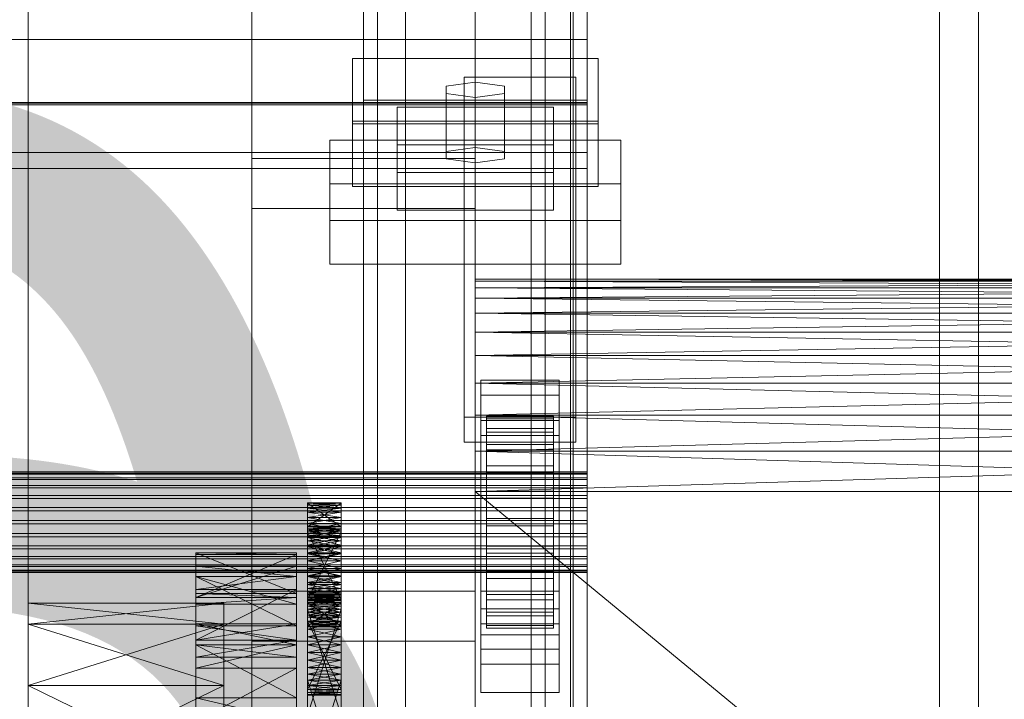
# Model space of a CAD drawing. Header units: millimetres. Extents: x -2233 to 61924, y -68080 to 6847.
# Tile 360 of 656: x 1398 to 1575, y -34294 to -34172. Entities that reach past the tile are written whole.
import ezdxf

# ---------------------------------------------------------------- set-up
doc = ezdxf.new("R2010")
doc.units = ezdxf.units.MM
for name, color, linetype, lineweight in [('COTAS_O', 1, 'Continuous', 0), ('COTAS_P', 1, 'Continuous', 0), ('frontal_C03', 7, 'Continuous', 0), ('frontal_secador', 7, 'Continuous', 0)]:
    doc.layers.add(name, color=color, linetype=linetype, lineweight=lineweight)
doc.dimstyles.new('R19_100', dxfattribs={"dimtxt": 250, "dimasz": 150, "dimexe": 150, "dimexo": 80, "dimgap": 100, "dimtad": 1, "dimtih": 1, "dimtoh": 1, "dimdsep": 46, "dimcen": 0.09, "dimadec": 0, "dimazin": 0, "dimtfac": 1, "dimtdec": 4, "dimtofl": 0, "dimtmove": 0, "dimatfit": 3, "dimfxl": 1, "dimtolj": 1, "dimtzin": 0, "dimarcsym": 0})

# ---------------------------------------------------------------- blocks, each defined once
blk = doc.blocks.new('DIM_R28_48')
at = {"layer": 'COTAS_P'}
for p, q in [((-1750, -34600), (-1600, -34555)), ((2600, -34600), (2450, -34555)), ((-1750, -35500), (-1750, -34600)), ((-1750, -34600), (2600, -34600)), ((-1750, -34600), (-1600, -34645)), ((2600, -34600), (2450, -34645)), ((2600, -35500), (2600, -34600))]:
    blk.add_line(p, q, dxfattribs=at)
blk.add_text('4350 P', height=250, dxfattribs=at).set_placement((425, -34500))
blk = doc.blocks.new('DIM_R28_50')
at = {"layer": 'COTAS_P'}
for p, q in [((1705.78, -34504.95), (1551.9, -34475.9)), ((-194.22, -34704.95), (1705.78, -34504.95)), ((1705.78, -34504.95), (1561.32, -34565.4)), ((1800, -35400), (1705.78, -34504.95)), ((-194.22, -34704.95), (-49.75, -34644.49)), ((-100, -35600), (-194.22, -34704.95)), ((-194.22, -34704.95), (-40.33, -34734))]:
    blk.add_line(p, q, dxfattribs=at)
blk.add_text('1910.5 P', height=250, rotation=6.009, dxfattribs=at).set_placement((745.32, -34505.49))
blk = doc.blocks.new('DIM_R28_52')
at = {"layer": 'COTAS_O'}
for p, q in [((-1725, -33700), (-1575, -33655)), ((1725, -33700), (1575, -33655)), ((-1725, -34400), (-1725, -33700)), ((-1725, -33700), (1725, -33700)), ((-1725, -33700), (-1575, -33745)), ((1725, -33700), (1575, -33745)), ((1725, -34400), (1725, -33700))]:
    blk.add_line(p, q, dxfattribs=at)
blk.add_text('3450 O', height=250, dxfattribs=at).set_placement((0, -33600))

msp = doc.modelspace()

# ---------------------------------------------------------------- linework, layer by layer
at = {"layer": 'frontal_C03'}
for p, q in [((1500, -32314.944), (1500, -34875.113)), ((1500, -34879.011), (1500, -32318.841)), ((1490, -35975), (1490, -32996.942)), ((1497, -35975), (1497, -32996.942)), ((1563, -35975), (1563, -32996.942)), ((1570, -35975), (1570, -32996.942)), ((1490, -35975), (1490, -33266.434)), ((1497, -35975), (1497, -33266.434)), ((1563, -35975), (1563, -33266.434)), ((1570, -35975), (1570, -33266.434)), ((1490, -35975), (1490, -33805.417)), ((1497, -35975), (1497, -33805.417)), ((1563, -35975), (1563, -33805.417)), ((1570, -35975), (1570, -33805.417)), ((1467.5, -34418.43), (1467.5, -33823.47)), ((1492.5, -33823.47), (1492.5, -34418.43)), ((1467.5, -34444.787), (1467.5, -33849.827)), ((1492.5, -34444.787), (1492.5, -33849.827)), ((1460, -34186.478), (1460, -33916.987)), ((1500, -34186.478), (1500, -33916.987)), ((1440, -34274.308), (1440, -33927.401)), ((1480, -33927.401), (1480, -34274.308)), ((1440, -33936.384), (1440, -34283.291)), ((1480, -34283.291), (1480, -33936.384)), ((1460, -34356.142), (1460, -34086.651)), ((1500, -34086.651), (1500, -34356.142)), ((1462.5, -34428.24), (1462.5, -34102.771)), ((1497.5, -34102.771), (1497.5, -34428.24)), ((1462.5, -34434.977), (1462.5, -34109.509)), ((1497.5, -34434.977), (1497.5, -34109.509)), ((1460, -34395.121), (1460, -34125.629)), ((1500, -34395.121), (1500, -34125.629)), ((1460, -34137.755), (1460, -34186.478)), ((1460, -34407.247), (1460, -34137.755)), ((1500, -34186.478), (1500, -34137.755)), ((1500, -34137.755), (1500, -34407.247)), ((1500, -34152.753), (1500, -34186.859)), ((1500, -34195.842), (1500, -34161.736)), ((-1500, -34175.611), (1500, -34175.611)), ((1500, -34175.611), (1500, -34187.019)), ((1500, -34175.611), (1500, -34187.304)), ((1458, -34190.227), (1458, -34178.998)), ((1458, -34178.998), (1502, -34178.998)), ((1458, -34190.692), (1458, -34178.998)), ((1502, -34178.998), (1502, -34190.227)), ((1502, -34178.998), (1502, -34190.692)), ((1478, -34186.858), (1478, -34182.367)), ((1478, -34182.367), (1498, -34182.367)), ((1478, -34243.173), (1478, -34182.367)), ((1498, -34182.367), (1498, -34186.858)), ((1498, -34182.367), (1498, -34243.173)), ((1480, -34183.265), (1474.804, -34183.939)), ((1474.804, -34183.939), (1474.804, -34185.286)), ((1474.804, -34195.632), (1474.804, -34183.939)), ((1485.196, -34183.939), (1480, -34183.265)), ((1480, -34194.959), (1480, -34183.265)), ((1485.196, -34185.286), (1485.196, -34183.939)), ((1485.196, -34195.632), (1485.196, -34183.939)), ((1460, -34186.478), (1500, -34186.478)), ((1460, -34455.97), (1460, -34186.478)), ((1474.804, -34185.286), (1480, -34185.96)), ((1474.804, -34196.98), (1474.804, -34185.286)), ((1480, -34185.96), (1485.196, -34185.286)), ((1480, -34185.96), (1480, -34197.653)), ((1485.196, -34196.98), (1485.196, -34185.286)), ((1500, -34455.97), (1500, -34186.478)), ((1500, -34186.859), (-1500, -34186.859)), ((1500, -34187.019), (-1500, -34187.019)), ((1500, -34187.304), (-1500, -34187.304)), ((1466, -34194.428), (1466, -34187.691)), ((1466, -34187.691), (1494, -34187.691)), ((1466, -34199.384), (1466, -34187.691)), ((1498, -34186.858), (1478, -34186.858)), ((1478, -34186.858), (1478, -34247.664)), ((1494, -34187.691), (1494, -34194.428)), ((1494, -34187.691), (1494, -34199.384)), ((1498, -34247.664), (1498, -34186.858)), ((1500, -34195.842), (1500, -34186.859)), ((1500, -34198.712), (1500, -34187.019)), ((1500, -34198.712), (1500, -34187.304)), ((1502, -34190.227), (1458, -34190.227)), ((1458, -34190.227), (1458, -34201.92)), ((1502, -34190.692), (1458, -34190.692)), ((1458, -34190.692), (1458, -34201.92)), ((1502, -34201.92), (1502, -34190.227)), ((1502, -34201.92), (1502, -34190.692)), ((1454, -34207.99), (1454, -34193.617)), ((1454, -34193.617), (1506, -34193.617)), ((1454, -34201.413), (1454, -34193.617)), ((1494, -34194.428), (1466, -34194.428)), ((1466, -34194.428), (1466, -34206.121)), ((1474.804, -34195.632), (1480, -34194.959)), ((1480, -34194.959), (1485.196, -34195.632)), ((1494, -34206.121), (1494, -34194.428)), ((1506, -34193.617), (1506, -34207.99)), ((1506, -34193.617), (1506, -34201.413)), ((-1500, -34195.842), (1500, -34195.842)), ((1440, -34205.876), (1440, -34196.893)), ((1440, -34196.893), (1480, -34196.893)), ((1440, -34543.799), (1440, -34196.893)), ((1474.804, -34196.98), (1474.804, -34195.632)), ((1480, -34197.653), (1474.804, -34196.98)), ((1480, -34196.893), (1480, -34205.876)), ((1480, -34196.893), (1480, -34543.799)), ((1485.196, -34196.98), (1480, -34197.653)), ((1485.196, -34195.632), (1485.196, -34196.98)), ((-1500, -34198.712), (1500, -34198.712)), ((1494, -34199.384), (1466, -34199.384)), ((1466, -34199.384), (1466, -34206.121)), ((1494, -34206.121), (1494, -34199.384)), ((1506, -34201.413), (1454, -34201.413)), ((1454, -34201.413), (1454, -34215.786)), ((1458, -34201.92), (1502, -34201.92)), ((1506, -34215.786), (1506, -34201.413)), ((1480, -34205.876), (1440, -34205.876)), ((1440, -34205.876), (1440, -34552.782)), ((1480, -34552.782), (1480, -34205.876)), ((1466, -34206.121), (1494, -34206.121)), ((1506, -34207.99), (1454, -34207.99)), ((1454, -34207.99), (1454, -34215.786)), ((1506, -34215.786), (1506, -34207.99)), ((1454, -34215.786), (1506, -34215.786)), ((1481, -34239.275), (1481, -34236.58)), ((1481, -34236.58), (1495, -34236.58)), ((1481, -34277.507), (1481, -34236.58)), ((1495, -34236.58), (1495, -34239.275)), ((1495, -34236.58), (1495, -34277.507)), ((1495, -34239.275), (1481, -34239.275)), ((1481, -34239.275), (1481, -34280.202)), ((1495, -34280.202), (1495, -34239.275)), ((1498, -34243.173), (1478, -34243.173)), ((1478, -34243.173), (1478, -34247.664)), ((1481, -34246.461), (1481, -34243.767)), ((1481, -34243.767), (1495, -34243.767)), ((1481, -34284.694), (1481, -34243.767)), ((1482, -34252.99), (1482, -34242.996)), ((1482, -34242.996), (1482, -34243.817)), ((1482, -34242.996), (1494, -34242.996)), ((1482, -34243.47), (1482, -34242.996)), ((1482, -34253.214), (1482, -34243.47)), ((1482, -34243.47), (1494, -34243.47)), ((1482, -34245.205), (1482, -34243.47)), ((1482, -34253.379), (1482, -34243.817)), ((1482, -34243.817), (1482, -34245.875)), ((1482, -34243.817), (1494, -34243.817)), ((1494, -34243.817), (1494, -34242.996)), ((1494, -34242.996), (1494, -34252.99)), ((1494, -34242.996), (1494, -34243.47)), ((1494, -34243.47), (1494, -34253.214)), ((1494, -34243.47), (1494, -34245.205)), ((1494, -34245.875), (1494, -34243.817)), ((1494, -34243.817), (1494, -34253.379)), ((1495, -34243.767), (1495, -34246.461)), ((1495, -34243.767), (1495, -34284.694)), ((1498, -34247.664), (1498, -34243.173)), ((1482, -34254.036), (1482, -34245.205)), ((1482, -34245.205), (1494, -34245.205)), ((1482, -34248.084), (1482, -34245.205)), ((1482, -34254.354), (1482, -34245.875)), ((1482, -34245.875), (1482, -34249.032)), ((1482, -34245.875), (1494, -34245.875)), ((1494, -34245.205), (1494, -34254.036)), ((1494, -34245.205), (1494, -34248.084)), ((1494, -34249.032), (1494, -34245.875)), ((1494, -34245.875), (1494, -34254.354)), ((1478, -34247.664), (1498, -34247.664)), ((1495, -34246.461), (1481, -34246.461)), ((1481, -34246.461), (1481, -34287.389)), ((1482, -34255.4), (1482, -34248.084)), ((1482, -34248.084), (1494, -34248.084)), ((1482, -34251.91), (1482, -34248.084)), ((1494, -34248.084), (1494, -34255.4)), ((1494, -34248.084), (1494, -34251.91)), ((1495, -34287.389), (1495, -34246.461)), ((1482, -34255.849), (1482, -34249.032)), ((1482, -34249.032), (1482, -34253.071)), ((1482, -34249.032), (1494, -34249.032)), ((1494, -34253.071), (1494, -34249.032)), ((1494, -34249.032), (1494, -34255.849)), ((-1500, -34252.99), (1500, -34252.99)), ((-1500, -34253.214), (1500, -34253.214)), ((-1500, -34253.379), (1500, -34253.379)), ((1482, -34257.212), (1482, -34251.91)), ((1482, -34251.91), (1494, -34251.91)), ((1482, -34256.422), (1482, -34251.91)), ((1482, -34253.379), (1482, -34252.99)), ((1494, -34252.99), (1482, -34252.99)), ((1482, -34252.99), (1482, -34253.214)), ((1482, -34257.762), (1482, -34253.071)), ((1482, -34253.071), (1482, -34257.717)), ((1482, -34253.071), (1494, -34253.071)), ((1494, -34253.214), (1482, -34253.214)), ((1482, -34253.214), (1482, -34254.036)), ((1482, -34254.354), (1482, -34253.379)), ((1494, -34253.379), (1482, -34253.379)), ((1494, -34251.91), (1494, -34257.212)), ((1494, -34251.91), (1494, -34256.422)), ((1494, -34252.99), (1494, -34253.379)), ((1494, -34253.214), (1494, -34252.99)), ((1494, -34257.717), (1494, -34253.071)), ((1494, -34253.071), (1494, -34257.762)), ((1494, -34254.036), (1494, -34253.214)), ((1494, -34253.379), (1494, -34254.354)), ((1500, -34253.379), (1500, -34252.99)), ((1500, -34252.99), (1500, -34253.214)), ((1500, -34253.214), (1500, -34254.036)), ((1500, -34254.354), (1500, -34253.379)), ((-1500, -34254.036), (1500, -34254.036)), ((-1500, -34254.354), (1500, -34254.354)), ((1494, -34254.036), (1482, -34254.036)), ((1482, -34254.036), (1482, -34255.4)), ((1482, -34255.849), (1482, -34254.354)), ((1494, -34254.354), (1482, -34254.354)), ((1494, -34255.4), (1494, -34254.036)), ((1494, -34254.354), (1494, -34255.849)), ((1500, -34254.036), (1500, -34255.4)), ((1500, -34255.849), (1500, -34254.354)), ((-1500, -34255.4), (1500, -34255.4)), ((-1500, -34255.849), (1500, -34255.849)), ((1494, -34255.4), (1482, -34255.4)), ((1482, -34255.4), (1482, -34257.212)), ((1482, -34257.762), (1482, -34255.849)), ((1494, -34255.849), (1482, -34255.849)), ((1482, -34259.35), (1482, -34256.422)), ((1482, -34256.422), (1494, -34256.422)), ((1482, -34261.314), (1482, -34256.422)), ((1494, -34257.212), (1494, -34255.4)), ((1494, -34255.849), (1494, -34257.762)), ((1494, -34256.422), (1494, -34259.35)), ((1494, -34256.422), (1494, -34261.314)), ((1500, -34255.4), (1500, -34257.212)), ((1500, -34257.762), (1500, -34255.849)), ((-1500, -34257.212), (1500, -34257.212)), ((-1500, -34257.762), (1500, -34257.762)), ((1494, -34257.212), (1482, -34257.212)), ((1482, -34257.212), (1482, -34259.35)), ((1482, -34257.717), (1482, -34259.963)), ((1494, -34257.717), (1482, -34257.717)), ((1482, -34257.717), (1482, -34262.655)), ((1482, -34259.963), (1482, -34257.762)), ((1494, -34257.762), (1482, -34257.762)), ((1494, -34259.35), (1494, -34257.212)), ((1494, -34259.963), (1494, -34257.717)), ((1494, -34262.655), (1494, -34257.717)), ((1494, -34257.762), (1494, -34259.963)), ((1500, -34257.212), (1500, -34259.35)), ((1500, -34259.963), (1500, -34257.762)), ((-1500, -34259.35), (1500, -34259.35)), ((1500, -34259.963), (-1500, -34259.963)), ((1494, -34259.35), (1482, -34259.35)), ((1482, -34259.35), (1482, -34261.667)), ((1482, -34259.963), (1494, -34259.963)), ((1482, -34262.302), (1482, -34259.963)), ((1494, -34261.667), (1494, -34259.35)), ((1494, -34259.963), (1494, -34262.302)), ((1500, -34259.35), (1500, -34261.667)), ((1500, -34262.302), (1500, -34259.963)), ((-1500, -34261.667), (1500, -34261.667)), ((1482, -34261.667), (1482, -34261.314)), ((1482, -34261.314), (1494, -34261.314)), ((1482, -34266.251), (1482, -34261.314)), ((1494, -34261.667), (1482, -34261.667)), ((1482, -34261.667), (1482, -34264.006)), ((1494, -34261.314), (1494, -34261.667)), ((1494, -34261.314), (1494, -34266.251)), ((1494, -34264.006), (1494, -34261.667)), ((1500, -34261.667), (1500, -34264.006)), ((-1500, -34262.302), (1500, -34262.302)), ((-1500, -34264.006), (1500, -34264.006)), ((1482, -34264.619), (1482, -34262.302)), ((1482, -34262.302), (1482, -34262.655)), ((1494, -34262.302), (1482, -34262.302)), ((1482, -34262.655), (1482, -34267.546)), ((1482, -34262.655), (1494, -34262.655)), ((1482, -34264.006), (1482, -34266.251)), ((1494, -34264.006), (1482, -34264.006)), ((1482, -34264.006), (1482, -34266.207)), ((1494, -34262.655), (1494, -34262.302)), ((1494, -34262.302), (1494, -34264.619)), ((1494, -34267.546), (1494, -34262.655)), ((1494, -34266.251), (1494, -34264.006)), ((1494, -34266.207), (1494, -34264.006)), ((1500, -34264.619), (1500, -34262.302)), ((1500, -34264.006), (1500, -34266.207)), ((-1500, -34264.619), (1500, -34264.619)), ((1482, -34266.757), (1482, -34264.619)), ((1482, -34264.619), (1482, -34267.546)), ((1494, -34264.619), (1482, -34264.619)), ((1494, -34267.546), (1494, -34264.619)), ((1494, -34264.619), (1494, -34266.757)), ((1500, -34266.757), (1500, -34264.619)), ((-1500, -34266.207), (1500, -34266.207)), ((-1500, -34266.757), (1500, -34266.757)), ((1482, -34266.207), (1482, -34270.898)), ((1494, -34266.207), (1482, -34266.207)), ((1482, -34266.207), (1482, -34268.12)), ((1482, -34266.251), (1494, -34266.251)), ((1482, -34270.898), (1482, -34266.251)), ((1482, -34268.569), (1482, -34266.757)), ((1482, -34266.757), (1482, -34272.059)), ((1494, -34266.757), (1482, -34266.757)), ((1482, -34267.546), (1482, -34272.059)), ((1482, -34267.546), (1494, -34267.546)), ((1494, -34270.898), (1494, -34266.207)), ((1494, -34268.12), (1494, -34266.207)), ((1494, -34266.251), (1494, -34270.898)), ((1494, -34272.059), (1494, -34266.757)), ((1494, -34266.757), (1494, -34268.569)), ((1494, -34272.059), (1494, -34267.546)), ((1500, -34266.207), (1500, -34268.12)), ((1500, -34268.569), (1500, -34266.757)), ((-1500, -34268.12), (1500, -34268.12)), ((-1500, -34268.569), (1500, -34268.569)), ((1482, -34268.12), (1482, -34274.937)), ((1494, -34268.12), (1482, -34268.12)), ((1482, -34268.12), (1482, -34269.615)), ((1482, -34269.933), (1482, -34268.569)), ((1482, -34268.569), (1482, -34275.885)), ((1494, -34268.569), (1482, -34268.569)), ((1494, -34274.937), (1494, -34268.12)), ((1494, -34269.615), (1494, -34268.12)), ((1494, -34275.885), (1494, -34268.569)), ((1494, -34268.569), (1494, -34269.933)), ((1500, -34268.12), (1500, -34269.615)), ((1500, -34269.933), (1500, -34268.569)), ((-1500, -34269.615), (1500, -34269.615)), ((-1500, -34269.933), (1500, -34269.933)), ((-1500, -34270.59), (1500, -34270.59)), ((-1500, -34270.754), (1500, -34270.754)), ((-1500, -34270.979), (1500, -34270.979)), ((1482, -34269.615), (1482, -34278.093)), ((1494, -34269.615), (1482, -34269.615)), ((1482, -34269.615), (1482, -34270.59)), ((1482, -34270.754), (1482, -34269.933)), ((1482, -34269.933), (1482, -34278.764)), ((1494, -34269.933), (1482, -34269.933)), ((1482, -34270.59), (1482, -34280.152)), ((1494, -34270.59), (1482, -34270.59)), ((1482, -34270.59), (1482, -34270.979)), ((1482, -34270.979), (1482, -34270.754)), ((1482, -34270.754), (1482, -34280.499)), ((1494, -34270.754), (1482, -34270.754)), ((1482, -34270.898), (1494, -34270.898)), ((1482, -34274.937), (1482, -34270.898)), ((1482, -34270.979), (1482, -34280.973)), ((1494, -34270.979), (1482, -34270.979)), ((1494, -34278.093), (1494, -34269.615)), ((1494, -34270.59), (1494, -34269.615)), ((1494, -34278.764), (1494, -34269.933)), ((1494, -34269.933), (1494, -34270.754)), ((1494, -34280.152), (1494, -34270.59)), ((1494, -34270.979), (1494, -34270.59)), ((1494, -34280.499), (1494, -34270.754)), ((1494, -34270.754), (1494, -34270.979)), ((1494, -34270.898), (1494, -34274.937)), ((1494, -34280.973), (1494, -34270.979)), ((1500, -34269.615), (1500, -34270.59)), ((1500, -34270.754), (1500, -34269.933)), ((1500, -34270.59), (1500, -34270.979)), ((1500, -34270.979), (1500, -34270.754)), ((1482, -34272.059), (1482, -34275.885)), ((1482, -34272.059), (1494, -34272.059)), ((1494, -34275.885), (1494, -34272.059)), ((1480, -34274.308), (1440, -34274.308)), ((1440, -34274.308), (1440, -34283.291)), ((1480, -34283.291), (1480, -34274.308)), ((1481, -34284.69), (1481, -34274.359)), ((1481, -34274.359), (1495, -34274.359)), ((1481, -34282.155), (1481, -34274.359)), ((1495, -34274.359), (1495, -34284.69)), ((1495, -34274.359), (1495, -34282.155)), ((1482, -34274.937), (1494, -34274.937)), ((1482, -34278.093), (1482, -34274.937)), ((1482, -34275.885), (1482, -34278.764)), ((1482, -34275.885), (1494, -34275.885)), ((1494, -34274.937), (1494, -34278.093)), ((1494, -34278.764), (1494, -34275.885)), ((1495, -34277.507), (1481, -34277.507)), ((1481, -34277.507), (1481, -34280.202)), ((1482, -34278.093), (1494, -34278.093)), ((1482, -34280.152), (1482, -34278.093)), ((1494, -34278.093), (1494, -34280.152)), ((1495, -34280.202), (1495, -34277.507)), ((1482, -34278.764), (1482, -34280.499)), ((1482, -34278.764), (1494, -34278.764)), ((1494, -34280.499), (1494, -34278.764)), ((1481, -34280.202), (1495, -34280.202)), ((1482, -34280.152), (1494, -34280.152)), ((1482, -34280.973), (1482, -34280.152)), ((1482, -34280.499), (1482, -34280.973)), ((1482, -34280.499), (1494, -34280.499)), ((1482, -34280.973), (1494, -34280.973)), ((1494, -34280.152), (1494, -34280.973)), ((1494, -34280.973), (1494, -34280.499)), ((1440, -34283.291), (1480, -34283.291)), ((1495, -34282.155), (1481, -34282.155)), ((1481, -34282.155), (1481, -34292.486)), ((1495, -34292.486), (1495, -34282.155)), ((1481, -34284.69), (1481, -34292.486)), ((1495, -34284.694), (1481, -34284.694)), ((1481, -34284.694), (1481, -34287.389)), ((1495, -34292.486), (1495, -34284.69)), ((1495, -34287.389), (1495, -34284.694)), ((1481, -34287.389), (1495, -34287.389)), ((1481, -34292.486), (1495, -34292.486))]:
    msp.add_line(p, q, dxfattribs=at)
at = {"layer": 'frontal_secador'}
for p, q in [((1400, -36000), (1400, -33000)), ((1400, -36000), (1400, -33075)), ((1400, -34600), (1400, -33075)), ((1400, -35940), (1400, -33075)), ((1400, -34650), (1400, -33075)), ((1400, -36000), (1400, -33250)), ((1480, -34218.5), (1480, -34220.02)), ((1480, -34218.88), (1480, -34218.5)), ((1480, -34218.5), (1480, -34224.58)), ((1480, -34221.92), (1480, -34218.5)), ((1480, -34218.5), (1480, -34242.82)), ((1480, -34237.12), (1480, -34218.5)), ((1480, -34218.5), (1480, -34479)), ((1480, -34474.82), (1480, -34218.5)), ((1715, -34218.88), (1480, -34218.5)), ((1715, -34218.5), (1480, -34218.5)), ((1715, -34218.5), (1480, -34218.88)), ((1480, -34220.02), (1480, -34218.88)), ((1480, -34221.92), (1480, -34218.88)), ((1715, -34220.02), (1480, -34218.88)), ((1715, -34218.88), (1480, -34218.88)), ((1715, -34218.88), (1480, -34220.02)), ((1480, -34220.02), (1480, -34224.58)), ((1480, -34221.92), (1480, -34220.02)), ((1715, -34221.92), (1480, -34220.02)), ((1715, -34220.02), (1480, -34220.02)), ((1715, -34220.02), (1480, -34221.92)), ((1480, -34224.58), (1480, -34221.92)), ((1480, -34228), (1480, -34221.92)), ((1480, -34237.12), (1480, -34221.92)), ((1715, -34224.58), (1480, -34221.92)), ((1715, -34221.92), (1480, -34221.92)), ((1715, -34221.92), (1480, -34224.58)), ((1480, -34224.58), (1480, -34232.18)), ((1480, -34228), (1480, -34224.58)), ((1480, -34224.58), (1480, -34242.82)), ((1715, -34228), (1480, -34224.58)), ((1715, -34224.58), (1480, -34224.58)), ((1715, -34224.58), (1480, -34228)), ((1480, -34232.18), (1480, -34228)), ((1480, -34237.12), (1480, -34228)), ((1715, -34232.18), (1480, -34228)), ((1715, -34228), (1480, -34228)), ((1715, -34228), (1480, -34232.18)), ((1480, -34232.18), (1480, -34242.82)), ((1480, -34237.12), (1480, -34232.18)), ((1715, -34237.12), (1480, -34232.18)), ((1715, -34232.18), (1480, -34232.18)), ((1715, -34232.18), (1480, -34237.12)), ((1480, -34242.82), (1480, -34237.12)), ((1480, -34249.28), (1480, -34237.12)), ((1480, -34450.5), (1480, -34237.12)), ((1480, -34474.82), (1480, -34237.12)), ((1715, -34242.82), (1480, -34237.12)), ((1715, -34237.12), (1480, -34237.12)), ((1715, -34237.12), (1480, -34242.82)), ((1480, -34242.82), (1480, -34256.5)), ((1480, -34249.28), (1480, -34242.82)), ((1480, -34242.82), (1480, -34457.72)), ((1480, -34242.82), (1480, -34479)), ((1715, -34249.28), (1480, -34242.82)), ((1715, -34242.82), (1480, -34242.82)), ((1715, -34242.82), (1480, -34249.28)), ((1480, -34256.5), (1480, -34249.28)), ((1480, -34450.5), (1480, -34249.28)), ((1715, -34256.5), (1480, -34249.28)), ((1715, -34249.28), (1480, -34249.28)), ((1715, -34249.28), (1480, -34256.5)), ((1480, -34256.5), (1480, -34457.72)), ((1480, -34450.5), (1480, -34256.5)), ((1715, -34450.5), (1480, -34256.5)), ((1715, -34256.5), (1480, -34256.5)), ((1450, -34258.5), (1450, -34262.82)), ((1450, -34258.611), (1450, -34258.5)), ((1450, -34258.941), (1450, -34258.5)), ((1450, -34258.5), (1450, -34263.69)), ((1450, -34260.219), (1450, -34258.5)), ((1456, -34258.611), (1450, -34258.5)), ((1456, -34258.5), (1450, -34258.5)), ((1456, -34258.5), (1450, -34258.611)), ((1450, -34262.82), (1450, -34258.611)), ((1450, -34258.611), (1450, -34258.941)), ((1456, -34262.82), (1450, -34258.611)), ((1456, -34258.611), (1450, -34258.611)), ((1456, -34258.611), (1450, -34258.941)), ((1450, -34258.611), (1450, -34259.481)), ((1450, -34263.15), (1450, -34258.611)), ((1450, -34258.611), (1450, -34261.136)), ((1450, -34258.611), (1450, -34266.092)), ((1450, -34266.419), (1450, -34258.611)), ((1450, -34258.611), (1450, -34275.519)), ((1450, -34276.999), (1450, -34258.611)), ((1456, -34258.941), (1450, -34258.611)), ((1456, -34258.611), (1450, -34262.82)), ((1456, -34262.82), (1456, -34258.5)), ((1456, -34258.5), (1456, -34258.611)), ((1456, -34258.5), (1456, -34258.941)), ((1456, -34263.69), (1456, -34258.5)), ((1456, -34258.5), (1456, -34260.219)), ((1456, -34258.611), (1456, -34262.82)), ((1456, -34258.941), (1456, -34258.611)), ((1456, -34259.481), (1456, -34258.611)), ((1456, -34258.611), (1456, -34263.15)), ((1456, -34261.136), (1456, -34258.611)), ((1456, -34266.092), (1456, -34258.611)), ((1456, -34258.611), (1456, -34266.419)), ((1456, -34275.519), (1456, -34258.611)), ((1456, -34258.611), (1456, -34276.999)), ((1450, -34260.219), (1450, -34258.941)), ((1450, -34258.941), (1450, -34259.481)), ((1456, -34258.941), (1450, -34258.941)), ((1456, -34258.941), (1450, -34259.481)), ((1456, -34259.481), (1450, -34258.941)), ((1450, -34259.481), (1450, -34260.219)), ((1456, -34259.481), (1450, -34259.481)), ((1456, -34259.481), (1450, -34260.219)), ((1450, -34259.481), (1450, -34261.136)), ((1456, -34260.219), (1450, -34259.481)), ((1450, -34262.21), (1450, -34260.219)), ((1450, -34260.219), (1450, -34261.136)), ((1450, -34264.719), (1450, -34260.219)), ((1450, -34260.219), (1450, -34263.69)), ((1450, -34270.281), (1450, -34260.219)), ((1456, -34260.219), (1450, -34260.219)), ((1456, -34260.219), (1450, -34261.136)), ((1456, -34261.136), (1450, -34260.219)), ((1456, -34258.941), (1456, -34260.219)), ((1456, -34259.481), (1456, -34258.941)), ((1456, -34260.219), (1456, -34259.481)), ((1456, -34261.136), (1456, -34259.481)), ((1456, -34260.219), (1456, -34262.21)), ((1456, -34261.136), (1456, -34260.219)), ((1456, -34260.219), (1456, -34264.719)), ((1456, -34263.69), (1456, -34260.219)), ((1456, -34260.219), (1456, -34270.281)), ((1450, -34261.136), (1450, -34262.21)), ((1456, -34261.136), (1450, -34261.136)), ((1456, -34261.136), (1450, -34262.21)), ((1450, -34261.136), (1450, -34263.414)), ((1450, -34261.136), (1450, -34266.092)), ((1456, -34262.21), (1450, -34261.136)), ((1450, -34264.719), (1450, -34262.21)), ((1450, -34262.21), (1450, -34263.414)), ((1456, -34262.21), (1450, -34262.21)), ((1456, -34262.21), (1450, -34263.414)), ((1456, -34263.414), (1450, -34262.21)), ((1456, -34262.21), (1456, -34261.136)), ((1456, -34263.414), (1456, -34261.136)), ((1456, -34266.092), (1456, -34261.136)), ((1456, -34262.21), (1456, -34264.719)), ((1456, -34263.414), (1456, -34262.21)), ((1450, -34262.709), (1450, -34263.15)), ((1450, -34262.82), (1450, -34262.709)), ((1456, -34262.82), (1450, -34262.709)), ((1456, -34262.709), (1450, -34262.709)), ((1456, -34262.709), (1450, -34262.82)), ((1450, -34263.15), (1450, -34262.82)), ((1456, -34263.15), (1450, -34262.82)), ((1456, -34262.82), (1450, -34262.82)), ((1456, -34262.82), (1450, -34263.15)), ((1450, -34262.82), (1450, -34263.69)), ((1450, -34276.643), (1450, -34262.82)), ((1450, -34262.82), (1450, -34267.623)), ((1450, -34281.143), (1450, -34262.82)), ((1450, -34262.82), (1450, -34278.073)), ((1450, -34291.206), (1450, -34262.82)), ((1450, -34263.15), (1450, -34275.906)), ((1450, -34263.69), (1450, -34263.15)), ((1450, -34264.428), (1450, -34263.15)), ((1450, -34263.15), (1450, -34277.561)), ((1450, -34266.419), (1450, -34263.15)), ((1450, -34271.709), (1450, -34263.15)), ((1456, -34263.69), (1450, -34263.15)), ((1456, -34263.15), (1450, -34263.15)), ((1456, -34263.15), (1450, -34263.69)), ((1450, -34263.414), (1450, -34264.719)), ((1456, -34263.414), (1450, -34263.414)), ((1456, -34263.414), (1450, -34264.719)), ((1450, -34263.414), (1450, -34266.092)), ((1456, -34264.719), (1450, -34263.414)), ((1450, -34275.906), (1450, -34263.69)), ((1450, -34263.69), (1450, -34264.428)), ((1456, -34275.906), (1450, -34263.69)), ((1456, -34263.69), (1450, -34263.69)), ((1456, -34263.69), (1450, -34264.428)), ((1450, -34263.69), (1450, -34265.345)), ((1450, -34263.69), (1450, -34267.623)), ((1450, -34263.69), (1450, -34273.117)), ((1450, -34263.69), (1450, -34280.598)), ((1450, -34270.281), (1450, -34263.69)), ((1456, -34264.428), (1450, -34263.69)), ((1450, -34276.643), (1450, -34263.69)), ((1456, -34263.69), (1450, -34275.906)), ((1456, -34263.15), (1456, -34262.709)), ((1456, -34262.709), (1456, -34262.82)), ((1456, -34262.82), (1456, -34263.15)), ((1456, -34263.69), (1456, -34262.82)), ((1456, -34262.82), (1456, -34276.643)), ((1456, -34267.623), (1456, -34262.82)), ((1456, -34262.82), (1456, -34281.143)), ((1456, -34278.073), (1456, -34262.82)), ((1456, -34262.82), (1456, -34291.206)), ((1456, -34275.906), (1456, -34263.15)), ((1456, -34263.15), (1456, -34263.69)), ((1456, -34263.15), (1456, -34264.428)), ((1456, -34277.561), (1456, -34263.15)), ((1456, -34263.15), (1456, -34266.419)), ((1456, -34263.15), (1456, -34271.709)), ((1456, -34264.719), (1456, -34263.414)), ((1456, -34266.092), (1456, -34263.414)), ((1456, -34263.69), (1456, -34275.906)), ((1456, -34264.428), (1456, -34263.69)), ((1456, -34265.345), (1456, -34263.69)), ((1456, -34267.623), (1456, -34263.69)), ((1456, -34273.117), (1456, -34263.69)), ((1456, -34280.598), (1456, -34263.69)), ((1456, -34263.69), (1456, -34270.281)), ((1456, -34263.69), (1456, -34276.643)), ((1450, -34266.419), (1450, -34264.428)), ((1450, -34264.428), (1450, -34265.345)), ((1456, -34264.428), (1450, -34264.428)), ((1456, -34264.428), (1450, -34265.345)), ((1456, -34265.345), (1450, -34264.428)), ((1450, -34267.5), (1450, -34264.719)), ((1450, -34264.719), (1450, -34266.092)), ((1450, -34270.281), (1450, -34264.719)), ((1456, -34264.719), (1450, -34264.719)), ((1456, -34264.719), (1450, -34266.092)), ((1456, -34266.092), (1450, -34264.719)), ((1450, -34265.345), (1450, -34266.419)), ((1456, -34265.345), (1450, -34265.345)), ((1456, -34265.345), (1450, -34266.419)), ((1450, -34265.345), (1450, -34267.623)), ((1456, -34266.419), (1450, -34265.345)), ((1456, -34264.428), (1456, -34266.419)), ((1456, -34265.345), (1456, -34264.428)), ((1456, -34264.719), (1456, -34267.5)), ((1456, -34266.092), (1456, -34264.719)), ((1456, -34264.719), (1456, -34270.281)), ((1456, -34266.419), (1456, -34265.345)), ((1456, -34267.623), (1456, -34265.345)), ((1430, -34274.744), (1430, -34267.5)), ((1430, -34267.5), (1430, -34267.765)), ((1448, -34274.744), (1430, -34267.5)), ((1448, -34267.5), (1430, -34267.5)), ((1448, -34267.5), (1430, -34267.765)), ((1448, -34267.765), (1448, -34267.5)), ((1448, -34267.5), (1448, -34274.744)), ((1450, -34266.092), (1450, -34267.5)), ((1456, -34266.092), (1450, -34266.092)), ((1456, -34266.092), (1450, -34267.5)), ((1450, -34266.092), (1450, -34268.908)), ((1450, -34266.092), (1450, -34271.586)), ((1450, -34266.092), (1450, -34275.519)), ((1456, -34267.5), (1450, -34266.092)), ((1450, -34268.928), (1450, -34266.419)), ((1450, -34266.419), (1450, -34267.623)), ((1450, -34271.709), (1450, -34266.419)), ((1456, -34266.419), (1450, -34266.419)), ((1456, -34266.419), (1450, -34267.623)), ((1456, -34267.623), (1450, -34266.419)), ((1450, -34276.999), (1450, -34266.419)), ((1450, -34270.281), (1450, -34267.5)), ((1450, -34267.5), (1450, -34268.908)), ((1456, -34267.5), (1450, -34267.5)), ((1456, -34267.5), (1450, -34268.908)), ((1456, -34268.908), (1450, -34267.5)), ((1456, -34267.5), (1456, -34266.092)), ((1456, -34268.908), (1456, -34266.092)), ((1456, -34271.586), (1456, -34266.092)), ((1456, -34275.519), (1456, -34266.092)), ((1456, -34266.419), (1456, -34268.928)), ((1456, -34267.623), (1456, -34266.419)), ((1456, -34266.419), (1456, -34271.709)), ((1456, -34266.419), (1456, -34276.999)), ((1456, -34267.5), (1456, -34270.281)), ((1456, -34268.908), (1456, -34267.5)), ((1430, -34267.765), (1430, -34274.744)), ((1430, -34267.765), (1430, -34275.473)), ((1448, -34267.765), (1430, -34267.765)), ((1448, -34267.765), (1430, -34275.473)), ((1448, -34274.744), (1448, -34267.765)), ((1448, -34275.473), (1448, -34267.765)), ((1450, -34267.623), (1450, -34268.928)), ((1456, -34267.623), (1450, -34267.623)), ((1456, -34267.623), (1450, -34268.928)), ((1450, -34267.623), (1450, -34270.301)), ((1450, -34267.623), (1450, -34273.117)), ((1456, -34268.928), (1450, -34267.623)), ((1450, -34267.623), (1450, -34278.073)), ((1450, -34268.908), (1450, -34270.281)), ((1456, -34268.908), (1450, -34268.908)), ((1456, -34268.908), (1450, -34270.281)), ((1450, -34268.908), (1450, -34271.586)), ((1456, -34270.281), (1450, -34268.908)), ((1450, -34271.709), (1450, -34268.928)), ((1450, -34268.928), (1450, -34270.301)), ((1456, -34268.928), (1450, -34268.928)), ((1456, -34268.928), (1450, -34270.301)), ((1456, -34270.301), (1450, -34268.928)), ((1456, -34268.928), (1456, -34267.623)), ((1456, -34270.301), (1456, -34267.623)), ((1456, -34273.117), (1456, -34267.623)), ((1456, -34278.073), (1456, -34267.623)), ((1456, -34270.281), (1456, -34268.908)), ((1456, -34271.586), (1456, -34268.908)), ((1456, -34268.928), (1456, -34271.709)), ((1456, -34270.301), (1456, -34268.928)), ((1430, -34269.876), (1430, -34280.514)), ((1430, -34271.709), (1430, -34269.876)), ((1430, -34269.876), (1430, -34275.473)), ((1448, -34271.709), (1430, -34269.876)), ((1448, -34269.876), (1430, -34269.876)), ((1448, -34269.876), (1430, -34275.473)), ((1448, -34280.514), (1448, -34269.876)), ((1448, -34269.876), (1448, -34271.709)), ((1448, -34275.473), (1448, -34269.876)), ((1450, -34272.79), (1450, -34270.281)), ((1450, -34270.281), (1450, -34271.586)), ((1450, -34274.781), (1450, -34270.281)), ((1450, -34280.598), (1450, -34270.281)), ((1456, -34270.281), (1450, -34270.281)), ((1456, -34270.281), (1450, -34271.586)), ((1456, -34271.586), (1450, -34270.281)), ((1450, -34270.301), (1450, -34271.709)), ((1456, -34270.301), (1450, -34270.301)), ((1456, -34270.301), (1450, -34271.709)), ((1450, -34270.301), (1450, -34273.117)), ((1456, -34271.709), (1450, -34270.301)), ((1456, -34270.281), (1456, -34272.79)), ((1456, -34271.586), (1456, -34270.281)), ((1456, -34270.281), (1456, -34274.781)), ((1456, -34270.281), (1456, -34280.598)), ((1456, -34271.709), (1456, -34270.301)), ((1456, -34273.117), (1456, -34270.301)), ((1430, -34280.514), (1430, -34271.709)), ((1430, -34276.683), (1430, -34271.709)), ((1430, -34271.709), (1430, -34274.046)), ((1448, -34280.514), (1430, -34271.709)), ((1448, -34271.709), (1430, -34271.709)), ((1448, -34276.683), (1430, -34271.709)), ((1448, -34271.709), (1430, -34274.046)), ((1448, -34271.709), (1448, -34280.514)), ((1448, -34274.046), (1448, -34271.709)), ((1448, -34271.709), (1448, -34276.683)), ((1450, -34271.586), (1450, -34272.79)), ((1456, -34271.586), (1450, -34271.586)), ((1456, -34271.586), (1450, -34272.79)), ((1450, -34271.586), (1450, -34273.864)), ((1450, -34271.586), (1450, -34275.519)), ((1456, -34272.79), (1450, -34271.586)), ((1450, -34274.49), (1450, -34271.709)), ((1450, -34271.709), (1450, -34273.117)), ((1450, -34276.999), (1450, -34271.709)), ((1450, -34292.814), (1450, -34271.709)), ((1450, -34271.709), (1450, -34277.561)), ((1456, -34271.709), (1450, -34271.709)), ((1456, -34271.709), (1450, -34273.117)), ((1456, -34273.117), (1450, -34271.709)), ((1450, -34274.781), (1450, -34272.79)), ((1450, -34272.79), (1450, -34273.864)), ((1456, -34272.79), (1450, -34272.79)), ((1456, -34272.79), (1450, -34273.864)), ((1456, -34273.864), (1450, -34272.79)), ((1456, -34272.79), (1456, -34271.586)), ((1456, -34273.864), (1456, -34271.586)), ((1456, -34275.519), (1456, -34271.586)), ((1456, -34271.709), (1456, -34274.49)), ((1456, -34273.117), (1456, -34271.709)), ((1456, -34271.709), (1456, -34276.999)), ((1456, -34271.709), (1456, -34292.814)), ((1456, -34277.561), (1456, -34271.709)), ((1456, -34272.79), (1456, -34274.781)), ((1456, -34273.864), (1456, -34272.79)), ((1430, -34274.046), (1430, -34276.683)), ((1430, -34274.046), (1430, -34283.11)), ((1448, -34274.046), (1430, -34274.046)), ((1448, -34274.046), (1430, -34283.11)), ((1448, -34276.683), (1448, -34274.046)), ((1448, -34283.11), (1448, -34274.046)), ((1450, -34273.117), (1450, -34274.49)), ((1456, -34273.117), (1450, -34273.117)), ((1456, -34273.117), (1450, -34274.49)), ((1450, -34273.117), (1450, -34275.795)), ((1450, -34273.117), (1450, -34278.073)), ((1450, -34273.117), (1450, -34280.598)), ((1456, -34274.49), (1450, -34273.117)), ((1450, -34273.864), (1450, -34274.781)), ((1456, -34273.864), (1450, -34273.864)), ((1456, -34273.864), (1450, -34274.781)), ((1450, -34273.864), (1450, -34275.519)), ((1456, -34274.781), (1450, -34273.864)), ((1450, -34276.999), (1450, -34274.49)), ((1450, -34274.49), (1450, -34275.795)), ((1456, -34274.49), (1450, -34274.49)), ((1456, -34274.49), (1450, -34275.795)), ((1456, -34275.795), (1450, -34274.49)), ((1456, -34274.49), (1456, -34273.117)), ((1456, -34275.795), (1456, -34273.117)), ((1456, -34278.073), (1456, -34273.117)), ((1456, -34280.598), (1456, -34273.117)), ((1456, -34274.781), (1456, -34273.864)), ((1456, -34275.519), (1456, -34273.864)), ((1456, -34274.49), (1456, -34276.999)), ((1456, -34275.795), (1456, -34274.49)), ((1430, -34275.473), (1430, -34274.744)), ((1448, -34275.473), (1430, -34274.744)), ((1448, -34274.744), (1430, -34274.744)), ((1430, -34275.473), (1430, -34280.514)), ((1430, -34275.473), (1430, -34283.11)), ((1430, -34275.473), (1430, -34276.683)), ((1430, -34297.639), (1430, -34275.473)), ((1448, -34275.473), (1430, -34275.473)), ((1448, -34275.473), (1430, -34276.683)), ((1448, -34274.744), (1448, -34275.473)), ((1448, -34280.514), (1448, -34275.473)), ((1448, -34283.11), (1448, -34275.473)), ((1448, -34276.683), (1448, -34275.473)), ((1448, -34275.473), (1448, -34297.639)), ((1450, -34276.059), (1450, -34274.781)), ((1450, -34274.781), (1450, -34275.519)), ((1450, -34280.598), (1450, -34274.781)), ((1456, -34274.781), (1450, -34274.781)), ((1456, -34274.781), (1450, -34275.519)), ((1456, -34275.519), (1450, -34274.781)), ((1450, -34274.925), (1450, -34275.365)), ((1450, -34275.035), (1450, -34274.925)), ((1450, -34274.925), (1450, -34276.643)), ((1450, -34274.925), (1450, -34298.865)), ((1450, -34281.143), (1450, -34274.925)), ((1456, -34275.035), (1450, -34274.925)), ((1456, -34274.925), (1450, -34274.925)), ((1456, -34274.925), (1450, -34275.035)), ((1450, -34275.365), (1450, -34275.035)), ((1456, -34275.365), (1450, -34275.035)), ((1456, -34275.035), (1450, -34275.035)), ((1456, -34275.035), (1450, -34275.365)), ((1450, -34275.035), (1450, -34275.906)), ((1450, -34275.035), (1450, -34277.561)), ((1450, -34275.365), (1450, -34276.643)), ((1450, -34275.906), (1450, -34275.365)), ((1456, -34275.906), (1450, -34275.365)), ((1456, -34275.365), (1450, -34275.365)), ((1456, -34275.365), (1450, -34275.906)), ((1450, -34275.519), (1450, -34276.059)), ((1456, -34275.519), (1450, -34275.519)), ((1456, -34275.519), (1450, -34276.059)), ((1450, -34275.519), (1450, -34276.389)), ((1450, -34275.519), (1450, -34280.709)), ((1450, -34275.519), (1450, -34280.269)), ((1450, -34275.519), (1450, -34276.999)), ((1456, -34276.059), (1450, -34275.519)), ((1450, -34275.795), (1450, -34276.999)), ((1456, -34275.795), (1450, -34275.795)), ((1456, -34275.795), (1450, -34276.999)), ((1450, -34275.795), (1450, -34278.073)), ((1456, -34276.999), (1450, -34275.795)), ((1450, -34276.643), (1450, -34275.906)), ((1456, -34276.643), (1450, -34275.906)), ((1456, -34275.906), (1450, -34275.906)), ((1456, -34275.906), (1450, -34276.643)), ((1450, -34275.906), (1450, -34277.561)), ((1450, -34297.66), (1450, -34275.906)), ((1450, -34302.95), (1450, -34275.906)), ((1450, -34275.906), (1450, -34288.01)), ((1450, -34311.51), (1450, -34275.906)), ((1450, -34280.598), (1450, -34276.059)), ((1450, -34276.059), (1450, -34276.389)), ((1456, -34276.059), (1450, -34276.059)), ((1456, -34276.059), (1450, -34276.389)), ((1456, -34276.389), (1450, -34276.059)), ((1456, -34274.781), (1456, -34276.059)), ((1456, -34275.519), (1456, -34274.781)), ((1456, -34274.781), (1456, -34280.598)), ((1456, -34275.365), (1456, -34274.925)), ((1456, -34274.925), (1456, -34275.035)), ((1456, -34276.643), (1456, -34274.925)), ((1456, -34298.865), (1456, -34274.925)), ((1456, -34274.925), (1456, -34281.143)), ((1456, -34275.035), (1456, -34275.365)), ((1456, -34275.906), (1456, -34275.035)), ((1456, -34277.561), (1456, -34275.035)), ((1456, -34276.643), (1456, -34275.365)), ((1456, -34275.365), (1456, -34275.906)), ((1456, -34276.059), (1456, -34275.519)), ((1456, -34276.389), (1456, -34275.519)), ((1456, -34280.709), (1456, -34275.519)), ((1456, -34280.269), (1456, -34275.519)), ((1456, -34276.999), (1456, -34275.519)), ((1456, -34276.999), (1456, -34275.795)), ((1456, -34278.073), (1456, -34275.795)), ((1456, -34275.906), (1456, -34276.643)), ((1456, -34277.561), (1456, -34275.906)), ((1456, -34275.906), (1456, -34297.66)), ((1456, -34275.906), (1456, -34302.95)), ((1456, -34288.01), (1456, -34275.906)), ((1456, -34275.906), (1456, -34311.51)), ((1456, -34276.059), (1456, -34280.598)), ((1456, -34276.389), (1456, -34276.059)), ((1400, -34280.269), (1400, -34276.5)), ((1435, -34280.269), (1400, -34276.5)), ((1435, -34276.5), (1400, -34276.5)), ((1435, -34276.5), (1400, -34280.269)), ((1430, -34283.11), (1430, -34276.683)), ((1448, -34276.683), (1430, -34276.683)), ((1435, -34280.269), (1435, -34276.5)), ((1448, -34276.683), (1448, -34283.11)), ((1450, -34276.389), (1450, -34280.598)), ((1456, -34276.389), (1450, -34276.389)), ((1456, -34276.389), (1450, -34280.598)), ((1450, -34276.389), (1450, -34280.709)), ((1456, -34280.598), (1450, -34276.389)), ((1450, -34276.643), (1450, -34296.587)), ((1450, -34277.561), (1450, -34276.643)), ((1450, -34278.635), (1450, -34276.643)), ((1450, -34276.643), (1450, -34298.865)), ((1450, -34281.143), (1450, -34276.643)), ((1456, -34277.561), (1450, -34276.643)), ((1456, -34276.643), (1450, -34276.643)), ((1456, -34276.643), (1450, -34277.561)), ((1450, -34278.99), (1450, -34276.999)), ((1450, -34276.999), (1450, -34278.073)), ((1450, -34292.814), (1450, -34276.999)), ((1456, -34276.999), (1450, -34276.999)), ((1456, -34276.999), (1450, -34278.073)), ((1456, -34278.073), (1450, -34276.999)), ((1450, -34280.269), (1450, -34276.999)), ((1450, -34296.587), (1450, -34277.561)), ((1450, -34277.561), (1450, -34278.635)), ((1456, -34296.587), (1450, -34277.561)), ((1456, -34277.561), (1450, -34277.561)), ((1456, -34277.561), (1450, -34278.635)), ((1450, -34277.561), (1450, -34279.839)), ((1450, -34277.561), (1450, -34282.517)), ((1450, -34277.561), (1450, -34288.01)), ((1450, -34277.561), (1450, -34292.814)), ((1456, -34278.635), (1450, -34277.561)), ((1450, -34297.66), (1450, -34277.561)), ((1456, -34277.561), (1450, -34296.587)), ((1450, -34278.073), (1450, -34278.99)), ((1456, -34278.073), (1450, -34278.073)), ((1456, -34278.073), (1450, -34278.99)), ((1450, -34278.073), (1450, -34279.728)), ((1450, -34278.073), (1450, -34280.598)), ((1456, -34278.99), (1450, -34278.073)), ((1450, -34278.073), (1450, -34292.484)), ((1450, -34278.073), (1450, -34292.925)), ((1450, -34278.073), (1450, -34291.206)), ((1456, -34280.598), (1456, -34276.389)), ((1456, -34280.709), (1456, -34276.389)), ((1456, -34296.587), (1456, -34276.643)), ((1456, -34276.643), (1456, -34277.561)), ((1456, -34276.643), (1456, -34278.635)), ((1456, -34298.865), (1456, -34276.643)), ((1456, -34276.643), (1456, -34281.143)), ((1456, -34276.999), (1456, -34278.99)), ((1456, -34278.073), (1456, -34276.999)), ((1456, -34276.999), (1456, -34292.814)), ((1456, -34276.999), (1456, -34280.269)), ((1456, -34277.561), (1456, -34296.587)), ((1456, -34278.635), (1456, -34277.561)), ((1456, -34279.839), (1456, -34277.561)), ((1456, -34282.517), (1456, -34277.561)), ((1456, -34288.01), (1456, -34277.561)), ((1456, -34292.814), (1456, -34277.561)), ((1456, -34277.561), (1456, -34297.66)), ((1456, -34278.99), (1456, -34278.073)), ((1456, -34279.728), (1456, -34278.073)), ((1456, -34280.598), (1456, -34278.073)), ((1456, -34292.484), (1456, -34278.073)), ((1456, -34292.925), (1456, -34278.073)), ((1456, -34291.206), (1456, -34278.073)), ((1450, -34281.143), (1450, -34278.635)), ((1450, -34278.635), (1450, -34279.839)), ((1456, -34278.635), (1450, -34278.635)), ((1456, -34278.635), (1450, -34279.839)), ((1456, -34279.839), (1450, -34278.635)), ((1450, -34291.944), (1450, -34278.99)), ((1450, -34278.99), (1450, -34279.728)), ((1450, -34292.814), (1450, -34278.99)), ((1456, -34278.99), (1450, -34278.99)), ((1456, -34278.99), (1450, -34279.728)), ((1456, -34279.728), (1450, -34278.99)), ((1450, -34280.269), (1450, -34278.99)), ((1450, -34279.728), (1450, -34291.944)), ((1456, -34279.728), (1450, -34279.728)), ((1456, -34279.728), (1450, -34291.944)), ((1450, -34279.728), (1450, -34280.598)), ((1450, -34280.269), (1450, -34279.728)), ((1456, -34280.269), (1450, -34279.728)), ((1456, -34279.728), (1450, -34280.269)), ((1450, -34279.728), (1450, -34292.484)), ((1456, -34291.944), (1450, -34279.728)), ((1450, -34279.839), (1450, -34281.143)), ((1456, -34279.839), (1450, -34279.839)), ((1456, -34279.839), (1450, -34281.143)), ((1450, -34279.839), (1450, -34282.517)), ((1456, -34281.143), (1450, -34279.839)), ((1456, -34278.635), (1456, -34281.143)), ((1456, -34279.839), (1456, -34278.635)), ((1456, -34278.99), (1456, -34291.944)), ((1456, -34279.728), (1456, -34278.99)), ((1456, -34278.99), (1456, -34292.814)), ((1456, -34278.99), (1456, -34280.269)), ((1456, -34291.944), (1456, -34279.728)), ((1456, -34280.598), (1456, -34279.728)), ((1456, -34279.728), (1456, -34280.269)), ((1456, -34292.484), (1456, -34279.728)), ((1456, -34281.143), (1456, -34279.839)), ((1456, -34282.517), (1456, -34279.839)), ((1400, -34280.269), (1400, -34308.24)), ((1400, -34291.206), (1400, -34280.269)), ((1400, -34353.5), (1400, -34280.269)), ((1400, -34320.33), (1400, -34280.269)), ((1400, -34314.507), (1400, -34280.269)), ((1400, -34312.5), (1400, -34280.269)), ((1435, -34291.206), (1400, -34280.269)), ((1435, -34280.269), (1400, -34280.269)), ((1435, -34280.269), (1400, -34291.206)), ((1430, -34280.173), (1430, -34293.428)), ((1430, -34283.925), (1430, -34280.173)), ((1430, -34280.173), (1430, -34283.11)), ((1448, -34283.925), (1430, -34280.173)), ((1448, -34280.173), (1430, -34280.173)), ((1448, -34280.173), (1430, -34283.11)), ((1430, -34283.11), (1430, -34280.514)), ((1448, -34283.11), (1430, -34280.514)), ((1448, -34280.514), (1430, -34280.514)), ((1435, -34308.24), (1435, -34280.269)), ((1435, -34280.269), (1435, -34291.206)), ((1435, -34280.269), (1435, -34353.5)), ((1435, -34280.269), (1435, -34320.33)), ((1435, -34280.269), (1435, -34314.507)), ((1435, -34280.269), (1435, -34312.5)), ((1448, -34293.428), (1448, -34280.173)), ((1448, -34280.173), (1448, -34283.925)), ((1448, -34283.11), (1448, -34280.173)), ((1448, -34280.514), (1448, -34283.11)), ((1450, -34280.598), (1450, -34280.269)), ((1456, -34280.598), (1450, -34280.269)), ((1456, -34280.269), (1450, -34280.269)), ((1450, -34280.709), (1450, -34280.269)), ((1456, -34280.269), (1450, -34280.598)), ((1450, -34280.598), (1450, -34280.709)), ((1450, -34280.598), (1456, -34280.598)), ((1456, -34280.598), (1450, -34280.709)), ((1456, -34280.709), (1450, -34280.598)), ((1456, -34280.709), (1450, -34280.709)), ((1450, -34283.925), (1450, -34281.143)), ((1450, -34281.143), (1450, -34282.517)), ((1450, -34286.706), (1450, -34281.143)), ((1450, -34310.969), (1450, -34281.143)), ((1450, -34281.143), (1450, -34298.865)), ((1456, -34281.143), (1450, -34281.143)), ((1456, -34281.143), (1450, -34282.517)), ((1456, -34282.517), (1450, -34281.143)), ((1450, -34291.206), (1450, -34281.143)), ((1456, -34280.269), (1456, -34280.598)), ((1456, -34280.269), (1456, -34280.709)), ((1456, -34280.598), (1456, -34280.709)), ((1456, -34281.143), (1456, -34283.925)), ((1456, -34282.517), (1456, -34281.143)), ((1456, -34281.143), (1456, -34286.706)), ((1456, -34281.143), (1456, -34310.969)), ((1456, -34298.865), (1456, -34281.143)), ((1456, -34281.143), (1456, -34291.206)), ((1430, -34283.11), (1430, -34293.428)), ((1430, -34283.11), (1430, -34297.639)), ((1430, -34283.11), (1430, -34286.141)), ((1430, -34283.11), (1430, -34317.635)), ((1430, -34283.11), (1430, -34365.858)), ((1448, -34283.11), (1430, -34283.11)), ((1448, -34283.11), (1430, -34286.141)), ((1448, -34293.428), (1448, -34283.11)), ((1448, -34297.639), (1448, -34283.11)), ((1448, -34286.141), (1448, -34283.11)), ((1448, -34317.635), (1448, -34283.11)), ((1448, -34365.858), (1448, -34283.11)), ((1450, -34282.517), (1450, -34283.925)), ((1456, -34282.517), (1450, -34282.517)), ((1456, -34282.517), (1450, -34283.925)), ((1450, -34282.517), (1450, -34285.332)), ((1450, -34282.517), (1450, -34288.01)), ((1456, -34283.925), (1450, -34282.517)), ((1456, -34283.925), (1456, -34282.517)), ((1456, -34285.332), (1456, -34282.517)), ((1456, -34288.01), (1456, -34282.517)), ((1430, -34293.428), (1430, -34283.925)), ((1430, -34286.141), (1430, -34283.925)), ((1430, -34283.925), (1430, -34288.105)), ((1448, -34293.428), (1430, -34283.925)), ((1448, -34283.925), (1430, -34283.925)), ((1448, -34286.141), (1430, -34283.925)), ((1448, -34283.925), (1430, -34288.105)), ((1448, -34283.925), (1448, -34293.428)), ((1448, -34288.105), (1448, -34283.925)), ((1448, -34283.925), (1448, -34286.141)), ((1450, -34286.706), (1450, -34283.925)), ((1450, -34283.925), (1450, -34285.332)), ((1456, -34283.925), (1450, -34283.925)), ((1456, -34283.925), (1450, -34285.332)), ((1456, -34285.332), (1450, -34283.925)), ((1456, -34283.925), (1456, -34286.706)), ((1456, -34285.332), (1456, -34283.925)), ((1430, -34288.105), (1430, -34286.141)), ((1430, -34297.639), (1430, -34286.141)), ((1448, -34286.141), (1430, -34286.141)), ((1448, -34286.141), (1448, -34288.105)), ((1448, -34286.141), (1448, -34297.639)), ((1450, -34285.332), (1450, -34286.706)), ((1456, -34285.332), (1450, -34285.332)), ((1456, -34285.332), (1450, -34286.706)), ((1450, -34285.332), (1450, -34288.01)), ((1456, -34286.706), (1450, -34285.332)), ((1450, -34289.215), (1450, -34286.706)), ((1450, -34286.706), (1450, -34288.01)), ((1450, -34310.969), (1450, -34286.706)), ((1456, -34286.706), (1450, -34286.706)), ((1456, -34286.706), (1450, -34288.01)), ((1456, -34288.01), (1450, -34286.706)), ((1450, -34291.206), (1450, -34286.706)), ((1456, -34286.706), (1456, -34285.332)), ((1456, -34288.01), (1456, -34285.332)), ((1456, -34286.706), (1456, -34289.215)), ((1456, -34288.01), (1456, -34286.706)), ((1456, -34286.706), (1456, -34310.969)), ((1456, -34286.706), (1456, -34291.206)), ((1430, -34288.105), (1430, -34297.639)), ((1448, -34288.105), (1430, -34288.105)), ((1448, -34288.105), (1430, -34297.639)), ((1448, -34297.639), (1448, -34288.105)), ((1450, -34288.01), (1450, -34289.215)), ((1456, -34288.01), (1450, -34288.01)), ((1456, -34288.01), (1450, -34289.215)), ((1450, -34288.01), (1450, -34290.288)), ((1450, -34288.01), (1450, -34291.944)), ((1450, -34288.01), (1450, -34292.814)), ((1456, -34289.215), (1450, -34288.01)), ((1450, -34288.01), (1450, -34310.232)), ((1450, -34288.01), (1450, -34311.51)), ((1456, -34289.215), (1456, -34288.01)), ((1456, -34290.288), (1456, -34288.01)), ((1456, -34291.944), (1456, -34288.01)), ((1456, -34292.814), (1456, -34288.01)), ((1456, -34310.232), (1456, -34288.01)), ((1456, -34311.51), (1456, -34288.01)), ((1450, -34309.314), (1450, -34289.215)), ((1450, -34289.215), (1450, -34290.288)), ((1450, -34310.969), (1450, -34289.215)), ((1456, -34289.215), (1450, -34289.215)), ((1456, -34289.215), (1450, -34290.288)), ((1456, -34290.288), (1450, -34289.215)), ((1450, -34291.206), (1450, -34289.215)), ((1450, -34290.288), (1450, -34309.314)), ((1456, -34290.288), (1450, -34290.288)), ((1456, -34290.288), (1450, -34309.314)), ((1450, -34290.288), (1450, -34291.944)), ((1450, -34291.206), (1450, -34290.288)), ((1456, -34291.206), (1450, -34290.288)), ((1456, -34290.288), (1450, -34291.206)), ((1450, -34290.288), (1450, -34310.232)), ((1456, -34309.314), (1450, -34290.288)), ((1456, -34289.215), (1456, -34309.314)), ((1456, -34290.288), (1456, -34289.215)), ((1456, -34289.215), (1456, -34310.969)), ((1456, -34289.215), (1456, -34291.206)), ((1456, -34309.314), (1456, -34290.288)), ((1456, -34291.944), (1456, -34290.288)), ((1456, -34290.288), (1456, -34291.206)), ((1456, -34310.232), (1456, -34290.288)), ((1400, -34308.24), (1400, -34291.206)), ((1435, -34308.24), (1400, -34291.206)), ((1435, -34291.206), (1400, -34291.206)), ((1435, -34291.206), (1400, -34308.24)), ((1435, -34291.206), (1435, -34308.24)), ((1450, -34291.944), (1450, -34291.206)), ((1456, -34291.944), (1450, -34291.206)), ((1456, -34291.206), (1450, -34291.206)), ((1450, -34292.484), (1450, -34291.206)), ((1450, -34292.925), (1450, -34291.206)), ((1456, -34291.206), (1450, -34291.944)), ((1450, -34292.814), (1450, -34291.944)), ((1450, -34291.944), (1450, -34292.484)), ((1450, -34291.944), (1456, -34291.944)), ((1456, -34291.944), (1450, -34292.484)), ((1456, -34292.484), (1450, -34291.944)), ((1456, -34291.206), (1456, -34291.944)), ((1456, -34291.206), (1456, -34292.484)), ((1456, -34291.206), (1456, -34292.925)), ((1456, -34291.944), (1456, -34292.814)), ((1456, -34292.484), (1456, -34291.944)), ((1430, -34297.639), (1430, -34293.428)), ((1448, -34297.639), (1430, -34293.428)), ((1448, -34293.428), (1430, -34293.428)), ((1448, -34293.428), (1448, -34297.639)), ((1450, -34292.484), (1450, -34292.814)), ((1456, -34292.484), (1450, -34292.484)), ((1456, -34292.484), (1450, -34292.814)), ((1456, -34292.814), (1450, -34292.484)), ((1450, -34292.925), (1450, -34292.484)), ((1450, -34292.814), (1450, -34292.925)), ((1456, -34292.814), (1450, -34292.814)), ((1456, -34292.814), (1450, -34292.925)), ((1456, -34292.925), (1450, -34292.814)), ((1456, -34292.925), (1450, -34292.925)), ((1456, -34292.814), (1456, -34292.484)), ((1456, -34292.484), (1456, -34292.925)), ((1456, -34292.814), (1456, -34292.925))]:
    msp.add_line(p, q, dxfattribs=at)

# ---------------------------------------------------------------- dimensions: what is measured, and where the dimension line sits
at = {"layer": 'COTAS_O'}
dim = msp.add_aligned_dim(p1=(-1725, -34400), p2=(1725, -34400), distance=700, text='<> O', dimstyle='R19_100', dxfattribs=at)
dim.commit()
dim.dimension.update_dxf_attribs({"geometry": 'DIM_R28_52', "text_midpoint": (0, -33700)})
at = {"layer": 'COTAS_P'}
for p1, p2, picture, middle in [((-100, -35600), (1800, -35400), 'DIM_R28_50', (755.784, -34604.945)), ((-1750, -35500), (2600, -35500), 'DIM_R28_48', (425, -34600))]:
    dim = msp.add_aligned_dim(p1=p1, p2=p2, distance=900, text='<> P', dimstyle='R19_100', dxfattribs=at)
    dim.commit()
    dim.dimension.update_dxf_attribs({"geometry": picture, "text_midpoint": middle})

doc.saveas('drawing.dxf')
